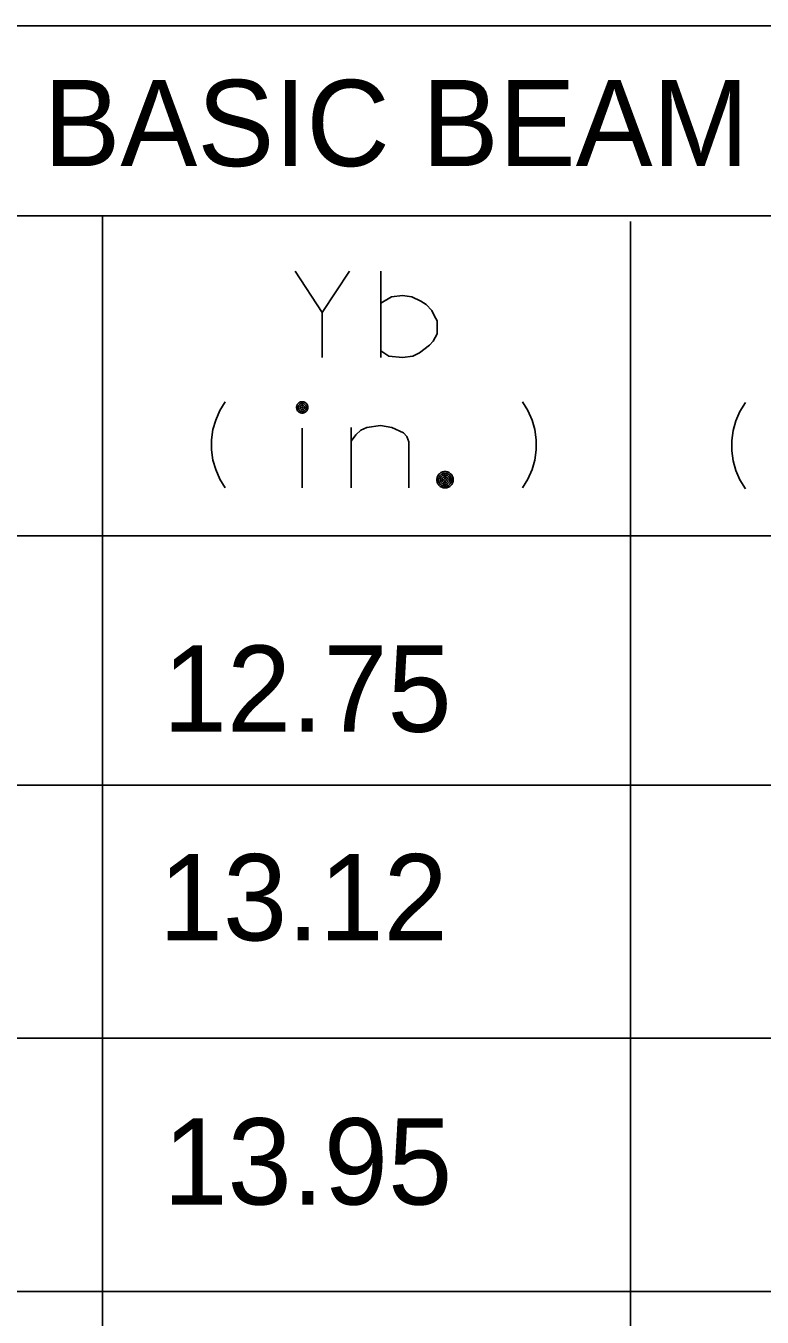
# Model space of a CAD drawing. Extents: x 635698 to 639877, y 296617 to 300175.
# Drawn here: x 639301.37 to 639326.96, y 299359.06 to 299403.96 of the extents above; entities that cross this region are included whole.
import ezdxf

# ---------------------------------------------------------------- set-up
doc = ezdxf.new("R2010")
doc.units = 0
doc.layers.add('1', color=7, linetype='Continuous')
doc.layers.add('3', color=7, linetype='Continuous')

msp = doc.modelspace()

# ---------------------------------------------------------------- linework, layer by layer
at = {"layer": '1'}
for p, q in [((639412.368, 299403.959), (639008.767, 299403.959)), ((639412.368, 299397.357), (639263.111, 299397.357)), ((639304.03, 299397.357), (639304.03, 299201.542)), ((639322.384, 299397.153), (639322.384, 299201.542)), ((639412.368, 299386.224), (639083.857, 299386.224)), ((639412.368, 299377.556), (639085.459, 299377.556)), ((639412.368, 299368.756), (639084.543, 299368.756)), ((639412.368, 299359.954), (639085.229, 299359.954))]:
    msp.add_line(p, q, dxfattribs=at)
at = {"layer": '3'}
for points in [[(639310.728, 299395.428), (639311.673, 299393.987), (639312.618, 299395.428)], [(639313.705, 299392.428), (639313.705, 299395.428)], [(639313.705, 299394.318), (639314.083, 299394.531), (639314.461, 299394.578), (639314.791, 299394.531), (639315.098, 299394.388), (639315.287, 299394.271), (639315.476, 299394.058), (639315.57, 299393.869), (639315.665, 299393.704), (639315.665, 299393.255), (639315.524, 299392.995), (639315.405, 299392.853), (639315.051, 299392.593), (639314.815, 299392.475), (639314.461, 299392.428), (639313.988, 299392.475), (639313.705, 299392.664)], [(639311.673, 299392.428), (639311.673, 299393.987)], [(639308.299, 299387.891), (639308.11, 299388.198), (639307.968, 299388.529), (639307.874, 299388.859), (639307.827, 299389.214), (639307.827, 299389.568), (639307.874, 299389.923), (639307.968, 299390.253), (639308.11, 299390.584), (639308.299, 299390.891)], [(639311.175, 299390.693), (639311.174, 299390.713), (639311.171, 299390.734), (639311.165, 299390.754), (639311.158, 299390.773), (639311.148, 299390.792), (639311.137, 299390.809), (639311.124, 299390.825), (639311.109, 299390.84), (639311.094, 299390.853), (639311.076, 299390.864), (639311.058, 299390.874), (639311.038, 299390.881), (639311.018, 299390.886), (639310.998, 299390.89), (639310.977, 299390.89), (639310.956, 299390.89), (639310.936, 299390.886), (639310.916, 299390.881), (639310.897, 299390.874), (639310.878, 299390.864), (639310.861, 299390.853), (639310.845, 299390.84), (639310.83, 299390.825), (639310.817, 299390.809), (639310.806, 299390.792), (639310.796, 299390.773), (639310.789, 299390.754), (639310.783, 299390.734), (639310.78, 299390.713), (639310.779, 299390.693), (639310.78, 299390.672), (639310.783, 299390.651), (639310.789, 299390.631), (639310.796, 299390.612), (639310.806, 299390.594), (639310.817, 299390.576), (639310.83, 299390.56), (639310.845, 299390.545), (639310.861, 299390.532), (639310.878, 299390.521), (639310.897, 299390.512), (639310.916, 299390.504), (639310.936, 299390.499), (639310.956, 299390.496), (639310.977, 299390.495), (639310.998, 299390.496), (639311.018, 299390.499), (639311.038, 299390.504), (639311.058, 299390.512), (639311.076, 299390.521), (639311.094, 299390.533), (639311.109, 299390.545), (639311.124, 299390.56), (639311.137, 299390.576), (639311.148, 299390.594), (639311.158, 299390.612), (639311.165, 299390.631), (639311.171, 299390.651), (639311.174, 299390.672), (639311.175, 299390.693)], [(639311.115, 299390.693), (639311.114, 299390.707), (639311.112, 299390.721), (639311.108, 299390.735), (639311.103, 299390.749), (639311.096, 299390.761), (639311.089, 299390.774), (639311.08, 299390.785), (639311.069, 299390.795), (639311.058, 299390.804), (639311.046, 299390.812), (639311.033, 299390.819), (639311.02, 299390.824), (639311.006, 299390.827), (639310.991, 299390.83), (639310.977, 299390.831), (639310.962, 299390.83), (639310.948, 299390.827), (639310.934, 299390.824), (639310.921, 299390.819), (639310.908, 299390.812), (639310.896, 299390.804), (639310.885, 299390.795), (639310.875, 299390.785), (639310.865, 299390.774), (639310.857, 299390.761), (639310.851, 299390.749), (639310.846, 299390.735), (639310.842, 299390.721), (639310.84, 299390.707), (639310.839, 299390.693), (639310.84, 299390.678), (639310.842, 299390.664), (639310.846, 299390.65), (639310.851, 299390.637), (639310.857, 299390.623), (639310.865, 299390.611), (639310.875, 299390.6), (639310.885, 299390.59), (639310.896, 299390.581), (639310.908, 299390.573), (639310.921, 299390.567), (639310.934, 299390.562), (639310.948, 299390.558), (639310.962, 299390.555), (639310.977, 299390.555), (639310.991, 299390.555), (639311.006, 299390.558), (639311.02, 299390.562), (639311.033, 299390.567), (639311.046, 299390.573), (639311.058, 299390.581), (639311.069, 299390.59), (639311.08, 299390.6), (639311.089, 299390.611), (639311.096, 299390.623), (639311.103, 299390.637), (639311.108, 299390.65), (639311.112, 299390.664), (639311.114, 299390.678), (639311.115, 299390.693)], [(639311.055, 299390.693), (639311.055, 299390.701), (639311.053, 299390.709), (639311.051, 299390.717), (639311.048, 299390.724), (639311.044, 299390.731), (639311.04, 299390.738), (639311.035, 299390.745), (639311.029, 299390.751), (639311.023, 299390.756), (639311.016, 299390.76), (639311.009, 299390.764), (639311.001, 299390.767), (639310.993, 299390.769), (639310.985, 299390.77), (639310.977, 299390.771), (639310.969, 299390.77), (639310.961, 299390.769), (639310.953, 299390.767), (639310.945, 299390.764), (639310.938, 299390.76), (639310.931, 299390.756), (639310.925, 299390.751), (639310.919, 299390.745), (639310.914, 299390.738), (639310.909, 299390.731), (639310.906, 299390.724), (639310.903, 299390.717), (639310.901, 299390.709), (639310.899, 299390.701), (639310.899, 299390.693), (639310.899, 299390.685), (639310.901, 299390.677), (639310.903, 299390.668), (639310.906, 299390.661), (639310.909, 299390.653), (639310.914, 299390.647), (639310.919, 299390.64), (639310.925, 299390.635), (639310.931, 299390.63), (639310.938, 299390.625), (639310.945, 299390.621), (639310.953, 299390.618), (639310.961, 299390.616), (639310.969, 299390.615), (639310.977, 299390.615), (639310.985, 299390.615), (639310.993, 299390.616), (639311.001, 299390.618), (639311.009, 299390.621), (639311.016, 299390.625), (639311.023, 299390.63), (639311.029, 299390.635), (639311.035, 299390.64), (639311.04, 299390.647), (639311.044, 299390.653), (639311.048, 299390.661), (639311.051, 299390.668), (639311.053, 299390.677), (639311.055, 299390.685), (639311.055, 299390.693)], [(639310.995, 299390.693), (639310.995, 299390.694), (639310.995, 299390.696), (639310.994, 299390.698), (639310.994, 299390.7), (639310.992, 299390.701), (639310.991, 299390.703), (639310.99, 299390.705), (639310.989, 299390.706), (639310.988, 299390.707), (639310.986, 299390.708), (639310.984, 299390.709), (639310.983, 299390.71), (639310.981, 299390.71), (639310.979, 299390.711), (639310.977, 299390.711), (639310.975, 299390.711), (639310.973, 299390.71), (639310.972, 299390.71), (639310.97, 299390.709), (639310.968, 299390.708), (639310.966, 299390.707), (639310.965, 299390.706), (639310.964, 299390.705), (639310.962, 299390.703), (639310.961, 299390.701), (639310.961, 299390.7), (639310.96, 299390.698), (639310.959, 299390.696), (639310.959, 299390.694), (639310.959, 299390.693), (639310.959, 299390.691), (639310.959, 299390.689), (639310.96, 299390.687), (639310.961, 299390.685), (639310.961, 299390.683), (639310.962, 299390.682), (639310.964, 299390.681), (639310.965, 299390.679), (639310.966, 299390.678), (639310.968, 299390.677), (639310.97, 299390.676), (639310.972, 299390.675), (639310.973, 299390.675), (639310.975, 299390.675), (639310.977, 299390.675), (639310.979, 299390.675), (639310.981, 299390.675), (639310.983, 299390.675), (639310.984, 299390.676), (639310.986, 299390.677), (639310.988, 299390.678), (639310.989, 299390.679), (639310.99, 299390.681), (639310.991, 299390.682), (639310.992, 299390.683), (639310.994, 299390.685), (639310.994, 299390.687), (639310.995, 299390.689), (639310.995, 299390.691), (639310.995, 299390.693)], [(639318.631, 299387.891), (639318.82, 299388.198), (639318.962, 299388.529), (639319.056, 299388.859), (639319.104, 299389.214), (639319.104, 299389.568), (639319.056, 299389.923), (639318.962, 299390.253), (639318.82, 299390.584), (639318.631, 299390.891)], [(639326.377, 299387.861), (639326.188, 299388.169), (639326.046, 299388.499), (639325.952, 299388.83), (639325.904, 299389.184), (639325.904, 299389.539), (639325.952, 299389.893), (639326.046, 299390.223), (639326.188, 299390.554), (639326.377, 299390.861)], [(639310.977, 299387.891), (639310.977, 299389.969)], [(639312.678, 299389.521), (639312.843, 299389.734), (639313.009, 299389.899), (639313.222, 299389.993), (639313.694, 299390.064), (639314.095, 299389.993), (639314.497, 299389.804), (639314.615, 299389.686), (639314.686, 299389.497), (639314.686, 299387.891)], [(639312.678, 299387.891), (639312.678, 299389.993)], [(639316.225, 299388.176), (639316.223, 299388.205), (639316.218, 299388.235), (639316.211, 299388.264), (639316.2, 299388.291), (639316.186, 299388.318), (639316.17, 299388.343), (639316.151, 299388.366), (639316.13, 299388.387), (639316.107, 299388.406), (639316.082, 299388.423), (639316.055, 299388.436), (639316.027, 299388.447), (639315.999, 299388.454), (639315.969, 299388.459), (639315.94, 299388.461), (639315.91, 299388.459), (639315.88, 299388.454), (639315.851, 299388.447), (639315.824, 299388.436), (639315.797, 299388.423), (639315.772, 299388.406), (639315.749, 299388.387), (639315.728, 299388.366), (639315.709, 299388.343), (639315.693, 299388.318), (639315.679, 299388.291), (639315.669, 299388.264), (639315.661, 299388.235), (639315.656, 299388.205), (639315.655, 299388.176), (639315.656, 299388.146), (639315.661, 299388.116), (639315.669, 299388.087), (639315.679, 299388.06), (639315.693, 299388.033), (639315.709, 299388.008), (639315.728, 299387.985), (639315.749, 299387.964), (639315.772, 299387.945), (639315.797, 299387.929), (639315.824, 299387.915), (639315.851, 299387.905), (639315.88, 299387.897), (639315.91, 299387.892), (639315.94, 299387.891), (639315.969, 299387.892), (639315.999, 299387.897), (639316.027, 299387.905), (639316.055, 299387.915), (639316.082, 299387.929), (639316.107, 299387.945), (639316.13, 299387.964), (639316.151, 299387.985), (639316.17, 299388.008), (639316.186, 299388.033), (639316.2, 299388.06), (639316.211, 299388.087), (639316.218, 299388.116), (639316.223, 299388.146), (639316.225, 299388.176)], [(639316.164, 299388.176), (639316.163, 299388.199), (639316.16, 299388.222), (639316.153, 299388.245), (639316.145, 299388.267), (639316.134, 299388.288), (639316.122, 299388.308), (639316.107, 299388.326), (639316.09, 299388.343), (639316.072, 299388.358), (639316.052, 299388.371), (639316.031, 299388.381), (639316.009, 299388.39), (639315.986, 299388.396), (639315.963, 299388.399), (639315.94, 299388.401), (639315.916, 299388.399), (639315.893, 299388.396), (639315.87, 299388.39), (639315.848, 299388.381), (639315.827, 299388.371), (639315.807, 299388.358), (639315.789, 299388.343), (639315.772, 299388.326), (639315.758, 299388.308), (639315.745, 299388.288), (639315.734, 299388.267), (639315.725, 299388.245), (639315.72, 299388.222), (639315.716, 299388.199), (639315.714, 299388.176), (639315.716, 299388.152), (639315.72, 299388.129), (639315.725, 299388.106), (639315.734, 299388.084), (639315.745, 299388.063), (639315.758, 299388.043), (639315.772, 299388.025), (639315.789, 299388.008), (639315.807, 299387.994), (639315.827, 299387.981), (639315.848, 299387.97), (639315.87, 299387.961), (639315.893, 299387.956), (639315.916, 299387.952), (639315.94, 299387.95), (639315.963, 299387.952), (639315.986, 299387.956), (639316.009, 299387.961), (639316.031, 299387.97), (639316.052, 299387.981), (639316.072, 299387.994), (639316.09, 299388.008), (639316.107, 299388.025), (639316.122, 299388.043), (639316.134, 299388.063), (639316.145, 299388.084), (639316.153, 299388.106), (639316.16, 299388.129), (639316.163, 299388.152), (639316.164, 299388.176)], [(639316.104, 299388.176), (639316.104, 299388.193), (639316.101, 299388.21), (639316.096, 299388.227), (639316.09, 299388.243), (639316.082, 299388.258), (639316.073, 299388.273), (639316.062, 299388.286), (639316.05, 299388.298), (639316.037, 299388.309), (639316.022, 299388.319), (639316.007, 299388.326), (639315.991, 299388.332), (639315.974, 299388.337), (639315.957, 299388.34), (639315.94, 299388.34), (639315.922, 299388.34), (639315.905, 299388.337), (639315.889, 299388.332), (639315.872, 299388.326), (639315.857, 299388.319), (639315.843, 299388.309), (639315.829, 299388.298), (639315.817, 299388.286), (639315.806, 299388.273), (639315.797, 299388.258), (639315.789, 299388.243), (639315.782, 299388.227), (639315.778, 299388.21), (639315.776, 299388.193), (639315.774, 299388.176), (639315.776, 299388.158), (639315.778, 299388.141), (639315.782, 299388.125), (639315.789, 299388.108), (639315.797, 299388.093), (639315.806, 299388.079), (639315.817, 299388.065), (639315.829, 299388.053), (639315.843, 299388.042), (639315.857, 299388.033), (639315.872, 299388.025), (639315.889, 299388.019), (639315.905, 299388.014), (639315.922, 299388.012), (639315.94, 299388.011), (639315.957, 299388.012), (639315.974, 299388.014), (639315.991, 299388.019), (639316.007, 299388.025), (639316.022, 299388.033), (639316.037, 299388.042), (639316.05, 299388.053), (639316.062, 299388.065), (639316.073, 299388.079), (639316.082, 299388.093), (639316.09, 299388.108), (639316.096, 299388.125), (639316.101, 299388.141), (639316.104, 299388.158), (639316.104, 299388.176)], [(639316.044, 299388.176), (639316.044, 299388.187), (639316.042, 299388.197), (639316.039, 299388.208), (639316.036, 299388.218), (639316.03, 299388.228), (639316.025, 299388.237), (639316.018, 299388.246), (639316.01, 299388.254), (639316.001, 299388.261), (639315.992, 299388.267), (639315.982, 299388.272), (639315.972, 299388.275), (639315.961, 299388.278), (639315.951, 299388.28), (639315.94, 299388.28), (639315.929, 299388.28), (639315.918, 299388.278), (639315.907, 299388.275), (639315.897, 299388.272), (639315.887, 299388.267), (639315.878, 299388.261), (639315.869, 299388.254), (639315.862, 299388.246), (639315.855, 299388.237), (639315.848, 299388.228), (639315.844, 299388.218), (639315.84, 299388.208), (639315.837, 299388.197), (639315.835, 299388.187), (639315.834, 299388.176), (639315.835, 299388.165), (639315.837, 299388.154), (639315.84, 299388.143), (639315.844, 299388.133), (639315.848, 299388.123), (639315.855, 299388.114), (639315.862, 299388.105), (639315.869, 299388.098), (639315.878, 299388.091), (639315.887, 299388.084), (639315.897, 299388.08), (639315.907, 299388.076), (639315.918, 299388.073), (639315.929, 299388.071), (639315.94, 299388.071), (639315.951, 299388.071), (639315.961, 299388.073), (639315.972, 299388.076), (639315.982, 299388.08), (639315.992, 299388.084), (639316.001, 299388.091), (639316.01, 299388.098), (639316.018, 299388.105), (639316.025, 299388.114), (639316.03, 299388.123), (639316.036, 299388.133), (639316.039, 299388.143), (639316.042, 299388.154), (639316.044, 299388.165), (639316.044, 299388.176)], [(639315.985, 299388.176), (639315.984, 299388.18), (639315.984, 299388.185), (639315.982, 299388.19), (639315.981, 299388.194), (639315.978, 299388.198), (639315.976, 299388.202), (639315.973, 299388.206), (639315.97, 299388.209), (639315.966, 299388.212), (639315.962, 299388.215), (639315.958, 299388.217), (639315.954, 299388.219), (639315.949, 299388.22), (639315.944, 299388.22), (639315.94, 299388.221), (639315.935, 299388.22), (639315.93, 299388.22), (639315.926, 299388.219), (639315.921, 299388.217), (639315.917, 299388.215), (639315.913, 299388.212), (639315.91, 299388.209), (639315.906, 299388.206), (639315.903, 299388.202), (639315.9, 299388.198), (639315.898, 299388.194), (639315.897, 299388.19), (639315.896, 299388.185), (639315.895, 299388.18), (639315.895, 299388.176), (639315.895, 299388.171), (639315.896, 299388.166), (639315.897, 299388.162), (639315.898, 299388.157), (639315.9, 299388.153), (639315.903, 299388.149), (639315.906, 299388.146), (639315.91, 299388.142), (639315.913, 299388.139), (639315.917, 299388.136), (639315.921, 299388.134), (639315.926, 299388.133), (639315.93, 299388.132), (639315.935, 299388.131), (639315.94, 299388.131), (639315.944, 299388.131), (639315.949, 299388.132), (639315.954, 299388.133), (639315.958, 299388.134), (639315.962, 299388.136), (639315.966, 299388.139), (639315.97, 299388.142), (639315.973, 299388.146), (639315.976, 299388.149), (639315.978, 299388.153), (639315.981, 299388.157), (639315.982, 299388.162), (639315.984, 299388.166), (639315.984, 299388.171), (639315.985, 299388.176)]]:
    msp.add_lwpolyline(points, dxfattribs=at)

# ---------------------------------------------------------------- texts
for s, height, p in [('BASIC BEAM PROPERTIES', 2.99895, (639301.981, 299399.081)), ('12.75', 3.001, (639306.129, 299379.413)), ('13.12', 3.001, (639305.99, 299372.16)), ('13.95', 3.001, (639306.148, 299362.975))]:
    msp.add_text(s, height=height, dxfattribs=at).set_placement(p)

doc.saveas('drawing.dxf')
